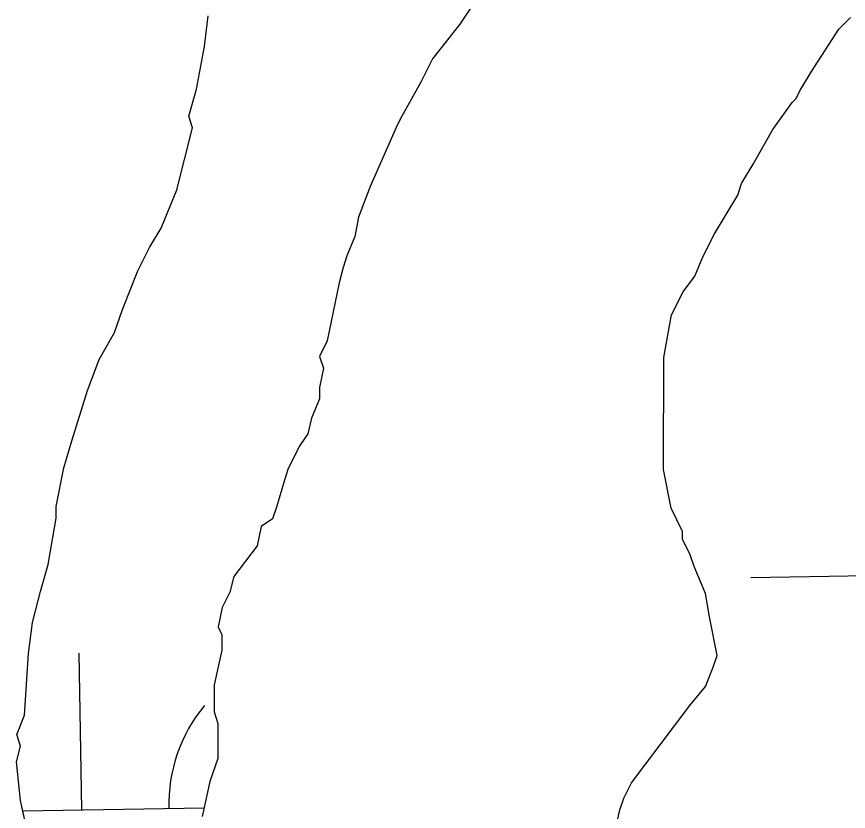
# Model space of a CAD drawing. Extents: x 3887375 to 3925618, y 296674 to 322633.
# Drawn here: x 3915827.7 to 3916018.8, y 312405 to 312587.6 of the extents above; entities that cross this region are included whole.
import ezdxf

# ---------------------------------------------------------------- set-up
doc = ezdxf.new("R2010")
doc.units = 0
doc.layers.add('V-TOPO-SHOR', color=7, linetype='Continuous')
doc.layers.add('V-WETL-SWMP', color=7, linetype='Continuous')

msp = doc.modelspace()

# ---------------------------------------------------------------- linework, layer by layer
at = {"layer": 'V-TOPO-SHOR'}
for p, q in [((3915933.06, 312591.14), (3915929.49, 312585.82)), ((3915870.83, 312580.66), (3915871.73, 312587.77)), ((3916016.57, 312584.68), (3916019.25, 312587.34)), ((3915929.49, 312585.82), (3915923.25, 312577.84)), ((3916010.33, 312574.92), (3916016.57, 312584.68)), ((3915869.02, 312570.89), (3915870.83, 312580.66)), ((3915923.25, 312577.84), (3915920.56, 312572.52)), ((3916007.65, 312570.48), (3916010.33, 312574.92)), ((3915920.56, 312572.52), (3915916.1, 312564.53)), ((3915867.22, 312564.67), (3915869.02, 312570.89)), ((3916006.75, 312568.71), (3916007.65, 312570.48)), ((3916001.4, 312561.62), (3916005.86, 312567.82)), ((3916005.86, 312567.82), (3916006.75, 312568.71)), ((3915868.1, 312562.01), (3915867.22, 312564.67)), ((3915916.1, 312564.53), (3915915.21, 312562.76)), ((3915864.51, 312547.8), (3915868.1, 312562.01)), ((3915915.21, 312562.76), (3915908.94, 312548.56)), ((3915996.93, 312553.63), (3916001.4, 312561.62)), ((3915994.25, 312549.2), (3915996.93, 312553.63)), ((3915908.94, 312548.56), (3915906.26, 312541.46)), ((3915993.36, 312546.53), (3915994.25, 312549.2)), ((3915860.93, 312538.92), (3915864.51, 312547.8)), ((3915988, 312537.66), (3915993.36, 312546.53)), ((3915906.26, 312541.46), (3915905.35, 312537.02)), ((3915858.25, 312534.49), (3915860.93, 312538.92)), ((3915905.35, 312537.02), (3915903.56, 312532.58)), ((3915985.32, 312532.34), (3915988, 312537.66)), ((3915855.57, 312529.16), (3915858.25, 312534.49)), ((3915903.56, 312532.58), (3915902.67, 312529.91)), ((3915983.53, 312527.9), (3915985.32, 312532.34)), ((3915851.99, 312520.29), (3915855.57, 312529.16)), ((3915902.67, 312529.91), (3915901.77, 312526.36)), ((3915980.85, 312524.35), (3915983.53, 312527.9)), ((3915901.77, 312526.36), (3915899.06, 312513.04)), ((3915978.17, 312519.03), (3915980.85, 312524.35)), ((3915850.2, 312514.96), (3915851.99, 312520.29)), ((3915976.37, 312509.26), (3915978.17, 312519.03)), ((3915846.62, 312508.75), (3915850.2, 312514.96)), ((3915899.06, 312513.04), (3915897.28, 312509.49)), ((3915843.94, 312501.65), (3915846.62, 312508.75)), ((3915897.28, 312509.49), (3915898.16, 312506.82)), ((3915976.29, 312483.49), (3915976.37, 312509.26)), ((3915898.16, 312506.82), (3915897.26, 312502.38)), ((3915897.26, 312502.38), (3915897.25, 312499.72)), ((3915840.35, 312490.11), (3915843.94, 312501.65)), ((3915897.25, 312499.72), (3915895.46, 312495.28)), ((3915895.46, 312495.28), (3915894.56, 312491.73)), ((3915894.56, 312491.73), (3915892.77, 312489.06)), ((3915838.55, 312483.89), (3915840.35, 312490.11)), ((3915892.77, 312489.06), (3915890.09, 312483.74)), ((3915836.75, 312475.01), (3915838.55, 312483.89)), ((3915890.09, 312483.74), (3915889.2, 312481.08)), ((3915978.04, 312474.6), (3915976.29, 312483.49)), ((3915889.2, 312481.08), (3915887.4, 312474.86)), ((3915836.74, 312472.34), (3915836.75, 312475.01)), ((3915887.4, 312474.86), (3915886.5, 312472.2)), ((3915980.69, 312469.26), (3915978.04, 312474.6)), ((3915834.93, 312461.69), (3915836.74, 312472.34)), ((3915886.5, 312472.2), (3915883.83, 312470.43)), ((3915883.83, 312470.43), (3915882.93, 312465.99)), ((3915980.69, 312467.48), (3915980.69, 312469.26)), ((3915882.93, 312465.99), (3915877.58, 312458.9)), ((3915982.45, 312463.92), (3915980.69, 312467.48)), ((3915983.33, 312461.25), (3915982.45, 312463.92)), ((3915833.14, 312455.47), (3915834.93, 312461.69)), ((3915985.98, 312455.03), (3915983.33, 312461.25)), ((3915877.58, 312458.9), (3915876.68, 312455.34)), ((3915831.34, 312448.37), (3915833.14, 312455.47)), ((3915876.68, 312455.34), (3915874.89, 312451.79)), ((3915986.85, 312449.69), (3915985.98, 312455.03)), ((3915874.89, 312451.79), (3915873.99, 312447.35)), ((3915988.61, 312440.8), (3915986.85, 312449.69)), ((3915830.43, 312441.26), (3915831.34, 312448.37)), ((3915873.99, 312447.35), (3915874.87, 312445.57)), ((3915874.87, 312445.57), (3915874.86, 312442.02)), ((3915829.5, 312427.04), (3915830.43, 312441.26)), ((3915874.86, 312442.02), (3915873.06, 312434.03)), ((3915987.71, 312438.14), (3915988.61, 312440.8)), ((3915985.92, 312433.7), (3915987.71, 312438.14)), ((3915873.06, 312434.03), (3915873.04, 312427.81)), ((3915982.35, 312429.26), (3915985.92, 312433.7)), ((3915873.04, 312427.81), (3915873.93, 312425.14)), ((3915968.97, 312411.53), (3915982.35, 312429.26)), ((3915827.71, 312422.61), (3915829.5, 312427.04)), ((3915873.93, 312425.14), (3915873.9, 312417.14)), ((3915828.59, 312419.94), (3915827.71, 312422.61)), ((3915827.69, 312416.39), (3915828.59, 312419.94)), ((3915828.55, 312407.5), (3915827.69, 312416.39)), ((3915873.9, 312417.14), (3915872.11, 312411.81)), ((3915872.11, 312411.81), (3915870.31, 312403.82)), ((3915967.18, 312407.98), (3915968.97, 312411.53)), ((3915830.31, 312399.49), (3915828.55, 312407.5)), ((3915966.29, 312405.32), (3915967.18, 312407.98)), ((3915964.49, 312397.33), (3915966.29, 312405.32))]:
    msp.add_line(p, q, dxfattribs=at)
at = {"layer": 'V-WETL-SWMP'}
for p, q in [((3915996.39, 312458.7), (3916028.38, 312459.25)), ((3915842.69, 312405.31), (3915842.07, 312441.3)), ((3915829.08, 312405.08), (3915870.75, 312405.79))]:
    msp.add_line(p, q, dxfattribs=at)
for points in [[(3915933.06, 312591.14), (3915929.49, 312585.82), (3915923.25, 312577.84), (3915920.56, 312572.52), (3915916.1, 312564.53), (3915915.21, 312562.76), (3915908.94, 312548.56), (3915906.26, 312541.46), (3915905.35, 312537.02), (3915903.56, 312532.58), (3915902.67, 312529.91), (3915901.77, 312526.36), (3915899.06, 312513.04), (3915897.28, 312509.49), (3915898.16, 312506.82), (3915897.26, 312502.38), (3915897.25, 312499.72), (3915895.46, 312495.28), (3915894.56, 312491.73), (3915892.77, 312489.06), (3915890.09, 312483.74), (3915889.2, 312481.08), (3915887.4, 312474.86), (3915886.5, 312472.2), (3915883.83, 312470.43), (3915882.93, 312465.99), (3915877.58, 312458.9), (3915876.68, 312455.34), (3915874.89, 312451.79), (3915873.99, 312447.35), (3915874.87, 312445.57), (3915874.86, 312442.02), (3915873.06, 312434.03), (3915873.04, 312427.81), (3915873.93, 312425.14), (3915873.9, 312417.14), (3915872.11, 312411.81), (3915870.31, 312403.82)], [(3915830.31, 312399.49), (3915828.55, 312407.5), (3915827.69, 312416.39), (3915828.59, 312419.94), (3915827.71, 312422.61), (3915829.5, 312427.04), (3915830.43, 312441.26), (3915831.34, 312448.37), (3915833.14, 312455.47), (3915834.93, 312461.69), (3915836.74, 312472.34), (3915836.75, 312475.01), (3915838.55, 312483.89), (3915840.35, 312490.11), (3915843.94, 312501.65), (3915846.62, 312508.75), (3915850.2, 312514.96), (3915851.99, 312520.29), (3915855.57, 312529.16), (3915858.25, 312534.49), (3915860.93, 312538.92), (3915864.51, 312547.8), (3915868.1, 312562.01), (3915867.22, 312564.67), (3915869.02, 312570.89), (3915870.83, 312580.66), (3915871.73, 312587.77)], [(3915964.49, 312397.33), (3915966.29, 312405.32), (3915967.18, 312407.98), (3915968.97, 312411.53), (3915982.35, 312429.26), (3915985.92, 312433.7), (3915987.71, 312438.14), (3915988.61, 312440.8), (3915986.85, 312449.69), (3915985.98, 312455.03), (3915983.33, 312461.25), (3915982.45, 312463.92), (3915980.69, 312467.48), (3915980.69, 312469.26), (3915978.04, 312474.6), (3915976.29, 312483.49), (3915976.37, 312509.26), (3915978.17, 312519.03), (3915980.85, 312524.35), (3915983.53, 312527.9), (3915985.32, 312532.34), (3915988, 312537.66), (3915993.36, 312546.53), (3915994.25, 312549.2), (3915996.93, 312553.63), (3916001.4, 312561.62), (3916005.86, 312567.82), (3916006.75, 312568.71), (3916007.65, 312570.48), (3916010.33, 312574.92), (3916016.57, 312584.68), (3916019.25, 312587.34)]]:
    msp.add_lwpolyline(points, dxfattribs=at)
msp.add_arc((3915897.92, 312406.73), 35.25, 140.2115, 181.7552, dxfattribs=at)

doc.saveas('drawing.dxf')
